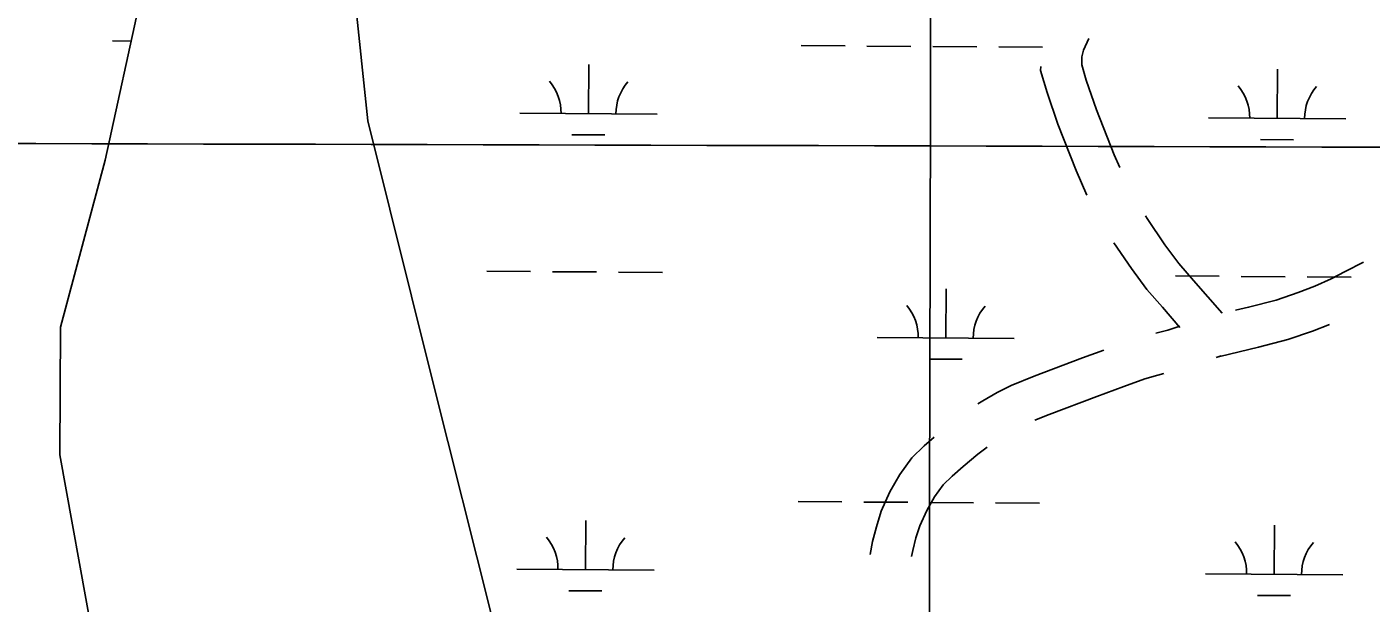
# Model space of a CAD drawing. Extents: x 3172231 to 3210228, y 940198 to 965780.
# Drawn here: x 3201941 to 3202921, y 957456 to 957877 of the extents above; entities that cross this region are included whole.
import ezdxf

# ---------------------------------------------------------------- set-up
doc = ezdxf.new("R2010")
doc.units = 0
for name, color, linetype in [('V-GRID-MAJR', 7, 'Continuous'), ('V-ROAD-CNTR', 7, 'Continuous'), ('V-WETL-SWMP', 7, 'Continuous')]:
    doc.layers.add(name, color=color, linetype=linetype)

msp = doc.modelspace()

# ---------------------------------------------------------------- linework, layer by layer
at = {"layer": 'V-GRID-MAJR'}
for points in [[(3202573.298, 945665.343), (3202586.522, 951726.618), (3202599.75, 957789.841), (3202612.979, 963853.114), (3202612.983, 963855.01)], [(3176521.954, 957856.218), (3181737.509, 957841.425), (3186953.067, 957827.391), (3192168.626, 957814.116), (3197384.187, 957801.599), (3202599.75, 957789.841), (3207815.315, 957778.841), (3207815.316, 957778.841)]]:
    msp.add_spline(points, degree=3, dxfattribs=at)
at = {"layer": 'V-ROAD-CNTR'}
msp.add_line((3202808.139, 957635.434), (3202811.779, 957636.61), dxfattribs=at)
for points in [[(3202737.712, 957774.206), (3202733.662, 957783.427), (3202720.788, 957816.128), (3202713.385, 957837.905), (3202710.153, 957848.986), (3202710.196, 957854.946), (3202711.42, 957859.7), (3202715.244, 957868.251)], [(3202713.865, 957753.9), (3202705.96, 957771.895), (3202692.614, 957805.8), (3202684.769, 957828.873), (3202680.123, 957844.806), (3202680.144, 957847.743)], [(3202812.345, 957667.821), (3202791.624, 957691.743), (3202780.952, 957704.051), (3202770.745, 957717.726), (3202757.737, 957736.917), (3202756.46, 957738.946)], [(3202781.669, 957657.414), (3202768.952, 957672.095), (3202757.566, 957685.227), (3202746.295, 957700.328), (3202733.548, 957719.135)], [(3202915.384, 957705.123), (3202902.134, 957698.126), (3202891.776, 957692.969), (3202879.924, 957687.538), (3202867.879, 957683.001), (3202851.672, 957677.282), (3202831.684, 957672.198), (3202822.232, 957669.928)], [(3202764.047, 957653.264), (3202772.709, 957655.52), (3202781.558, 957658.377)], [(3202890.647, 957659.519), (3202878.159, 957654.815), (3202860.378, 957648.542), (3202838.886, 957643.074), (3202810.673, 957636.299)], [(3202634.364, 957601.589), (3202638.06, 957603.938), (3202648.317, 957609.997), (3202658.522, 957615.086), (3202675.368, 957621.804), (3202710.707, 957635.135), (3202726.088, 957640.783)], [(3202675.935, 957589.733), (3202686.22, 957593.834), (3202721.173, 957607.019), (3202740.846, 957614.243), (3202756.056, 957619.942), (3202765.556, 957622.657), (3202769.889, 957623.785)], [(3202555.835, 957491.687), (3202557.634, 957501.202), (3202560.374, 957511.996), (3202563.972, 957523.445), (3202570.321, 957537.581), (3202577.578, 957550.192), (3202586.344, 957562.285), (3202595.285, 957571.102), (3202602.596, 957577.381)], [(3202586.116, 957490.36), (3202586.94, 957494.718), (3202589.246, 957503.802), (3202592.062, 957512.767), (3202597.071, 957523.919), (3202602.794, 957533.862), (3202609.176, 957542.667), (3202615.615, 957549.016), (3202623.703, 957555.964), (3202634.286, 957564.962), (3202641.198, 957570.119)]]:
    msp.add_lwpolyline(points, dxfattribs=at)
at = {"layer": 'V-WETL-SWMP'}
for p, q in [((3202189.657, 957808.152), (3202175.577, 957943.49)), ((3202025.338, 957903.832), (3201998.273, 957779.587)), ((3202003.647, 957866.457), (3202017.176, 957866.365)), ((3202505.544, 957863.04), (3202537.543, 957862.822)), ((3202553.543, 957862.714), (3202585.542, 957862.496)), ((3202601.542, 957862.387), (3202633.541, 957862.169)), ((3202649.54, 957862.06), (3202681.54, 957861.842)), ((3202350.61, 957813.352), (3202350.855, 957849.351)), ((3202852.506, 957809.935), (3202852.751, 957845.934)), ((3202237.652, 957615.891), (3202189.657, 957808.152)), ((3202300.611, 957813.692), (3202400.609, 957813.011)), ((3202802.507, 957810.276), (3202902.505, 957809.595)), ((3202338.505, 957798.003), (3202362.505, 957797.839)), ((3202840.402, 957794.586), (3202864.401, 957794.423)), ((3201998.273, 957779.587), (3201965.778, 957657.703)), ((3202276.418, 957698.422), (3202308.417, 957698.204)), ((3202324.417, 957698.095), (3202356.416, 957697.878)), ((3202372.416, 957697.769), (3202404.415, 957697.551)), ((3202778.314, 957695.006), (3202810.314, 957694.788)), ((3202826.313, 957694.679), (3202858.312, 957694.461)), ((3202874.312, 957694.352), (3202906.311, 957694.134)), ((3202610.938, 957649.714), (3202611.183, 957685.713)), ((3201965.778, 957657.703), (3201965.302, 957564.418)), ((3202560.939, 957650.054), (3202660.937, 957649.374)), ((3202598.833, 957634.365), (3202622.833, 957634.202)), ((3202279.555, 957448.537), (3202237.652, 957615.891)), ((3201965.302, 957564.418), (3201994.029, 957404.906)), ((3202503.279, 957530.373), (3202535.279, 957530.155)), ((3202551.278, 957530.046), (3202583.277, 957529.828)), ((3202599.277, 957529.72), (3202631.276, 957529.502)), ((3202647.276, 957529.393), (3202679.275, 957529.175)), ((3202348.345, 957480.685), (3202348.59, 957516.684)), ((3202850.242, 957477.268), (3202850.487, 957513.267)), ((3202298.347, 957481.025), (3202398.344, 957480.344)), ((3202800.243, 957477.608), (3202900.241, 957476.928)), ((3202336.241, 957465.336), (3202360.24, 957465.172)), ((3202838.137, 957461.919), (3202862.136, 957461.756))]:
    msp.add_line(p, q, dxfattribs=at)
for centre, start, end in [((3202295.372, 957814.203), 358.838165, 40.381824), ((3202405.855, 957813.451), 138.838162, 180.381821), ((3202797.268, 957810.786), 358.838165, 40.381824), ((3202907.751, 957810.034), 138.838162, 180.381821), ((3202555.7, 957650.565), 358.838165, 40.381824), ((3202666.183, 957649.813), 138.838162, 180.381821), ((3202293.107, 957481.535), 358.838165, 40.381824), ((3202403.59, 957480.783), 138.838162, 180.381821), ((3202795.003, 957478.119), 358.838165, 40.381824), ((3202905.487, 957477.367), 138.838162, 180.381821)]:
    msp.add_arc(centre, 35.246, start, end, dxfattribs=at)

doc.saveas('drawing.dxf')
